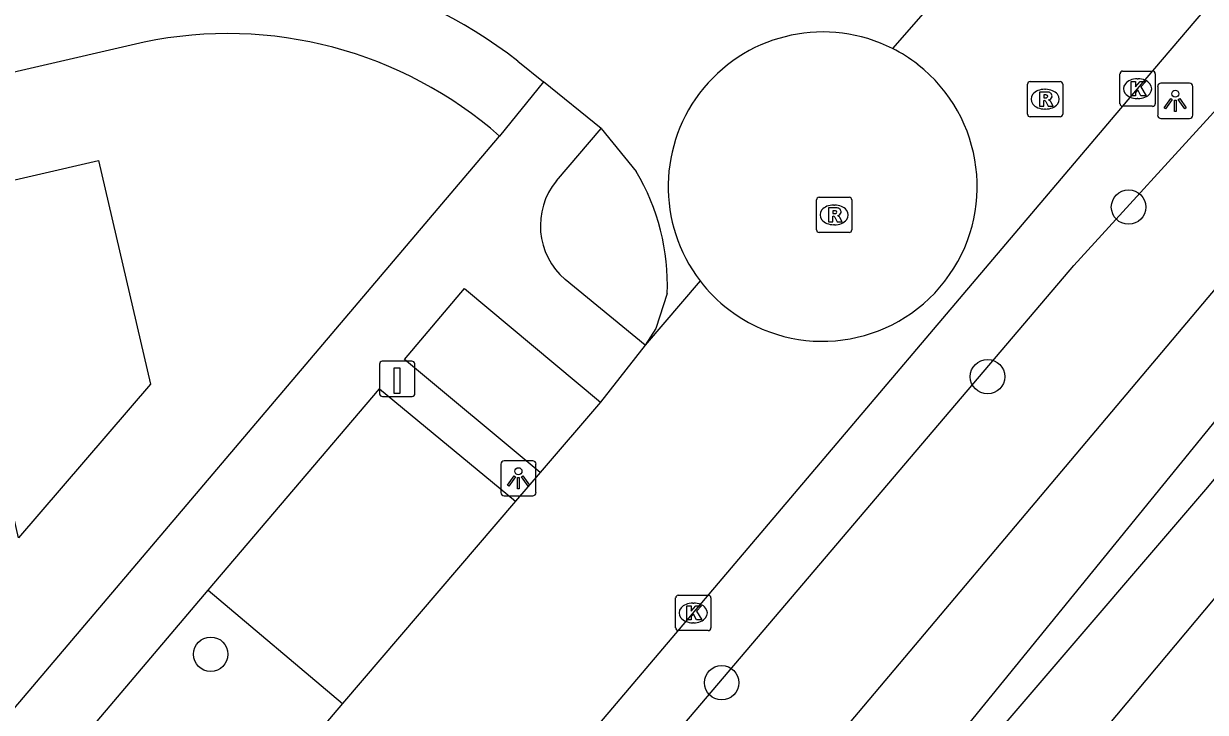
# Model space of a CAD drawing. Extents: x 156414 to 157775, y 382335 to 383765.
# Drawn here: x 156918.12 to 156951.66, y 382647.77 to 382667.3 of the extents above; entities that cross this region are included whole.
import ezdxf

# ---------------------------------------------------------------- set-up
doc = ezdxf.new("R2010")
doc.units = 0
for name, color, linetype in [('IMGEO_Berm_groen', 7, 'Continuous'), ('IMGEO_Boom', 7, 'Continuous'), ('IMGEO_Groenvoorziening', 7, 'Continuous'), ('IMGEO_Kolk', 7, 'Continuous'), ('IMGEO_Laadpaal', 7, 'Continuous'), ('IMGEO_Lichtpunt', 7, 'Continuous'), ('IMGEO_Pand', 7, 'Continuous'), ('IMGEO_Parkeervlak_open', 7, 'Continuous'), ('IMGEO_Rijbaan_lokaal_gesloten', 7, 'Continuous'), ('IMGEO_Rijbaan_lokaal_open', 7, 'Continuous'), ('IMGEO_Rioolput', 7, 'Continuous'), ('IMGEO_Voetpad_open', 7, 'Continuous'), ('IMGEO_Waterloop', 7, 'Continuous')]:
    doc.layers.add(name, color=color, linetype=linetype)

msp = doc.modelspace()

# ---------------------------------------------------------------- linework, layer by layer
at = {"layer": 'IMGEO_Berm_groen'}
msp.add_lwpolyline([(156989.121, 382497.781), (156885.563, 382585.876), (156913.451, 382619.915), (156947.927, 382660.436), (156969.261, 382683.807), (156976.375, 382691.256)], dxfattribs=at)
at = {"layer": 'IMGEO_Boom'}
for centre in [(156949.482, 382662.098), (156945.48, 382657.287), (156923.432, 382649.413), (156937.934, 382648.605)]:
    msp.add_circle(centre, 0.489, dxfattribs=at)
at = {"layer": 'IMGEO_Groenvoorziening'}
for points in [[(156980.161, 382688.027), (156972.98, 382679.885), (156951.724, 382654.157), (156930.591, 382629.503), (156894.284, 382586.815), (156936.438, 382551.218), (156974.72, 382519.113), (156990.891, 382505.312), (156993.571, 382503.037)], [(156980.161, 382688.027), (156981.799, 382686.639), (156940.772, 382637.701), (156895.927, 382586.799), (156991.196, 382510.245), (156996.315, 382506.277)]]:
    msp.add_lwpolyline(points, dxfattribs=at)
at = {"layer": 'IMGEO_Kolk'}
for p, q in [((156949.239, 382665.029), (156949.239, 382665.881)), ((156949.314, 382665.955), (156950.166, 382665.955)), ((156949.727, 382665.735), (156949.752, 382665.735)), ((156950.24, 382665.881), (156950.24, 382665.029)), ((156949.75, 382665.175), (156949.725, 382665.175)), ((156950.166, 382664.955), (156949.314, 382664.955)), ((156936.628, 382650.16), (156936.628, 382651.012)), ((156936.703, 382651.086), (156937.555, 382651.086)), ((156937.629, 382651.012), (156937.629, 382650.16)), ((156937.116, 382650.866), (156937.141, 382650.866)), ((156937.139, 382650.306), (156937.114, 382650.306)), ((156937.555, 382650.086), (156936.703, 382650.086))]:
    msp.add_line(p, q, dxfattribs=at)
for points in [[(156949.239, 382665.029), (156949.239, 382665.881)], [(156949.314, 382665.955), (156950.166, 382665.955)], [(156950.24, 382665.881), (156950.24, 382665.029)], [(156949.56, 382665.655), (156949.683, 382665.655), (156949.683, 382665.504), (156949.813, 382665.655), (156949.977, 382665.655), (156949.831, 382665.504), (156949.984, 382665.255), (156949.832, 382665.255), (156949.747, 382665.419), (156949.683, 382665.352), (156949.683, 382665.255), (156949.56, 382665.255), (156949.56, 382665.655)], [(156950.166, 382664.955), (156949.314, 382664.955)], [(156936.628, 382650.16), (156936.628, 382651.012)], [(156936.703, 382651.086), (156937.555, 382651.086)], [(156937.629, 382651.012), (156937.629, 382650.16)], [(156936.949, 382650.786), (156937.072, 382650.786), (156937.072, 382650.635), (156937.202, 382650.786), (156937.366, 382650.786), (156937.22, 382650.635), (156937.373, 382650.386), (156937.221, 382650.386), (156937.136, 382650.55), (156937.072, 382650.483), (156937.072, 382650.386), (156936.949, 382650.386), (156936.949, 382650.786)], [(156937.555, 382650.086), (156936.703, 382650.086)]]:
    msp.add_lwpolyline(points, dxfattribs=at)
for centre, start, end in [((156949.316, 382665.879), 91.552, 178.448), ((156949.316, 382665.879), 91.552, 178.448), ((156950.164, 382665.879), 1.552, 88.448), ((156950.164, 382665.879), 1.552, 88.448), ((156949.316, 382665.031), 181.552, 268.448), ((156949.316, 382665.031), 181.552, 268.448), ((156950.164, 382665.031), 271.552, 358.448), ((156950.164, 382665.031), 271.552, 358.448), ((156936.705, 382651.01), 91.552, 178.448), ((156936.705, 382651.01), 91.552, 178.448), ((156937.553, 382651.01), 1.552, 88.448), ((156937.553, 382651.01), 1.552, 88.448), ((156936.705, 382650.162), 181.552, 268.448), ((156936.705, 382650.162), 181.552, 268.448), ((156937.553, 382650.162), 271.552, 358.448), ((156937.553, 382650.162), 271.552, 358.448)]:
    msp.add_arc(centre, 0.0765, start, end, dxfattribs=at)
for centre, major_axis, ratio, start_param, end_param in [((156949.726, 382665.455), (-0.387, 0.002), 0.722429, 4.712389, 7.853982), ((156949.751, 382665.455), (-0.39, 0.002), 0.717154, 1.570796, 4.712389), ((156937.115, 382650.586), (-0.387, 0.002), 0.722429, 4.712389, 7.853982), ((156937.14, 382650.586), (-0.39, 0.002), 0.717154, 1.570796, 4.712389)]:
    msp.add_ellipse(centre, major_axis=major_axis, ratio=ratio, start_param=start_param, end_param=end_param, dxfattribs=at)
at = {"layer": 'IMGEO_Laadpaal'}
for p, q in [((156928.226, 382657.642), (156928.226, 382656.801)), ((156928.226, 382657.642), (156928.226, 382656.801)), ((156929.142, 382657.726), (156928.301, 382657.726)), ((156929.142, 382657.726), (156928.301, 382657.726)), ((156929.226, 382656.81), (156929.226, 382657.651)), ((156929.226, 382656.81), (156929.226, 382657.651)), ((156928.31, 382656.726), (156929.151, 382656.726)), ((156928.31, 382656.726), (156929.151, 382656.726))]:
    msp.add_line(p, q, dxfattribs=at)
msp.add_lwpolyline([(156928.641, 382657.539), (156928.801, 382657.539), (156928.801, 382656.806), (156928.641, 382656.806), (156928.641, 382657.539)], dxfattribs=at)
for centre, start, end in [((156928.304, 382657.648), 92.4484, 184.2845), ((156928.304, 382657.648), 92.4484, 184.2845), ((156929.148, 382657.648), 2.4484, 94.2845), ((156929.148, 382657.648), 2.4484, 94.2845), ((156928.304, 382656.804), 182.4484, 274.2845), ((156928.304, 382656.804), 182.4484, 274.2845), ((156929.148, 382656.804), 272.4484, 4.2845), ((156929.148, 382656.804), 272.4484, 4.2845)]:
    msp.add_arc(centre, 0.0779, start, end, dxfattribs=at)
at = {"layer": 'IMGEO_Lichtpunt'}
for p, q in [((156950.309, 382665.514), (156950.309, 382664.707)), ((156950.309, 382665.514), (156950.309, 382664.707)), ((156951.211, 382665.609), (156950.403, 382665.609)), ((156951.211, 382665.609), (156950.403, 382665.609)), ((156951.305, 382664.707), (156951.305, 382665.514)), ((156951.305, 382664.707), (156951.305, 382665.514)), ((156950.403, 382664.613), (156951.211, 382664.613)), ((156950.403, 382664.613), (156951.211, 382664.613)), ((156931.668, 382654.807), (156931.668, 382654)), ((156931.668, 382654.807), (156931.668, 382654)), ((156932.57, 382654.902), (156931.762, 382654.902)), ((156932.57, 382654.902), (156931.762, 382654.902)), ((156932.664, 382654), (156932.664, 382654.807)), ((156932.664, 382654), (156932.664, 382654.807)), ((156931.762, 382653.906), (156932.57, 382653.906)), ((156931.762, 382653.906), (156932.57, 382653.906))]:
    msp.add_line(p, q, dxfattribs=at)
for points in [[(156950.683, 382665.178), (156950.722, 382665.15), (156950.534, 382664.888), (156950.496, 382664.915), (156950.683, 382665.178)], [(156950.785, 382665.13), (156950.832, 382665.13), (156950.832, 382664.808), (156950.785, 382664.808), (156950.785, 382665.13)], [(156950.895, 382665.15), (156950.933, 382665.177), (156951.12, 382664.915), (156951.081, 382664.887), (156950.895, 382665.15)], [(156932.042, 382654.471), (156932.081, 382654.443), (156931.893, 382654.181), (156931.855, 382654.208), (156932.042, 382654.471)], [(156932.144, 382654.423), (156932.191, 382654.423), (156932.191, 382654.101), (156932.144, 382654.101), (156932.144, 382654.423)], [(156932.254, 382654.443), (156932.292, 382654.47), (156932.479, 382654.208), (156932.44, 382654.18), (156932.254, 382654.443)]]:
    msp.add_lwpolyline(points, dxfattribs=at)
for centre in [(156950.808, 382665.312), (156932.167, 382654.605)]:
    msp.add_circle(centre, 0.0994, dxfattribs=at)
for centre, start, end in [((156950.403, 382665.514), 90, 180), ((156950.403, 382665.514), 90, 180), ((156951.211, 382665.514), 0, 90), ((156951.211, 382665.514), 0, 90), ((156950.403, 382664.707), 180, 270), ((156950.403, 382664.707), 180, 270), ((156951.211, 382664.707), 270, 0), ((156951.211, 382664.707), 270, 360), ((156931.762, 382654.807), 90, 180), ((156931.762, 382654.807), 90, 180), ((156932.57, 382654.807), 0, 90), ((156932.57, 382654.807), 0, 90), ((156931.762, 382654), 180, 270), ((156931.762, 382654), 180, 270), ((156932.57, 382654), 270, 0), ((156932.57, 382654), 270, 360)]:
    msp.add_arc(centre, 0.0946, start, end, dxfattribs=at)
at = {"layer": 'IMGEO_Pand'}
msp.add_lwpolyline([(156910.296, 382661.117), (156920.248, 382663.415), (156921.723, 382657.073), (156917.975, 382652.712), (156917.213, 382656.06), (156911.779, 382654.805)], dxfattribs=at)
at = {"layer": 'IMGEO_Parkeervlak_open'}
msp.add_lwpolyline([(156923.364, 382651.231), (156927.176, 382648.02)], dxfattribs=at)
at = {"layer": 'IMGEO_Rijbaan_lokaal_gesloten'}
for points in [[(156886.737, 382591.18), (156949.74, 382665.455), (156962.073, 382679.923), (156971.986, 382691.588), (156973.623, 382693.49)], [(156945.394, 382669.617), (156945.329, 382669.509), (156942.784, 382666.593)], [(156932.15, 382666.237), (156932.879, 382665.646)], [(156934.51, 382664.323), (156932.879, 382665.646)], [(156934.51, 382664.323), (156935.508, 382663.105)], [(156937.322, 382660.002), (156935.762, 382658.179)], [(156936.388, 382659.643), (156936.066, 382658.653), (156935.762, 382658.179)], [(156935.762, 382658.179), (156934.497, 382656.568)], [(156934.497, 382656.568), (156932.786, 382654.57)], [(156932.786, 382654.57), (156932.086, 382653.753)], [(156932.086, 382653.753), (156927.176, 382648.02)], [(156927.176, 382648.02), (156923.998, 382644.272)]]:
    msp.add_lwpolyline(points, dxfattribs=at)
for centre, radius, start, end in [((156923.888, 382655.621), 13.452, 52.1083, 101.9191), ((156930.129, 382659.895), 6.265, 357.6968, 30.8269)]:
    msp.add_arc(centre, radius, start, end, dxfattribs=at)
at = {"layer": 'IMGEO_Rijbaan_lokaal_open'}
for centre, radius, start, end in [((156940.806, 382662.674), 4.39, 63.2138, 217.4887), ((156940.815, 382662.691), 4.371, 52.147, 63.2232), ((156940.796, 382662.681), 4.39, 232.6701, 52.0343), ((156940.767, 382662.635), 4.336, 217.3906, 232.6094)]:
    msp.add_arc(centre, radius, start, end, dxfattribs=at)
at = {"layer": 'IMGEO_Rioolput'}
for p, q in [((156946.614, 382664.732), (156946.614, 382665.584)), ((156946.689, 382665.658), (156947.541, 382665.658)), ((156947.102, 382665.438), (156947.127, 382665.438)), ((156947.615, 382665.584), (156947.615, 382664.732)), ((156947.125, 382664.878), (156947.1, 382664.878)), ((156947.541, 382664.658), (156946.689, 382664.658)), ((156940.701, 382662.376), (156941.553, 382662.376)), ((156940.626, 382661.45), (156940.626, 382662.302)), ((156941.114, 382662.156), (156941.139, 382662.156)), ((156941.627, 382662.302), (156941.627, 382661.45)), ((156941.553, 382661.376), (156940.701, 382661.376)), ((156941.137, 382661.596), (156941.112, 382661.596))]:
    msp.add_line(p, q, dxfattribs=at)
for points in [[(156946.614, 382664.732), (156946.614, 382665.584)], [(156946.689, 382665.658), (156947.541, 382665.658)], [(156947.203, 382665.356), (156946.951, 382665.358), (156946.951, 382664.958)], [(156947.615, 382665.584), (156947.615, 382664.732)], [(156946.951, 382664.958), (156947.075, 382664.958), (156947.075, 382665.12), (156947.086, 382665.12)], [(156947.129, 382665.277), (156947.075, 382665.277), (156947.075, 382665.196)], [(156947.075, 382665.196), (156947.127, 382665.196)], [(156947.133, 382665.091), (156947.204, 382664.958), (156947.344, 382664.958), (156947.279, 382665.084)], [(156947.541, 382664.658), (156946.689, 382664.658)], [(156940.701, 382662.376), (156941.553, 382662.376)], [(156940.626, 382661.45), (156940.626, 382662.302)], [(156941.215, 382662.074), (156940.963, 382662.076), (156940.963, 382661.676)], [(156941.141, 382661.995), (156941.087, 382661.995), (156941.087, 382661.914)], [(156941.627, 382662.302), (156941.627, 382661.45)], [(156940.963, 382661.676), (156941.087, 382661.676), (156941.087, 382661.838), (156941.098, 382661.838)], [(156941.087, 382661.914), (156941.139, 382661.914)], [(156941.145, 382661.809), (156941.216, 382661.676), (156941.356, 382661.676), (156941.291, 382661.802)], [(156941.553, 382661.376), (156940.701, 382661.376)]]:
    msp.add_lwpolyline(points, dxfattribs=at)
for centre, radius, start, end in [((156946.691, 382665.582), 0.0765, 91.552, 178.448), ((156946.691, 382665.582), 0.0765, 91.552, 178.448), ((156947.202, 382665.246), 0.109, 350.3612, 89.416), ((156947.539, 382665.582), 0.0765, 1.552, 88.448), ((156947.539, 382665.582), 0.0765, 1.552, 88.448), ((156947.085, 382665.067), 0.0533, 26.0293, 88.6989), ((156947.111, 382665.385), 0.19, 274.7715, 282.9687), ((156947.135, 382665.181), 0.0964, 77.0061, 93.1865), ((156947.149, 382665.238), 0.0378, 276.6634, 79.6772), ((156947.2, 382665.246), 0.112, 277.5842, 350.9817), ((156947.184, 382665.031), 0.108, 29.5134, 73.7905), ((156946.691, 382664.734), 0.0765, 181.552, 268.448), ((156946.691, 382664.734), 0.0765, 181.552, 268.448), ((156947.539, 382664.734), 0.0765, 271.552, 358.448), ((156947.539, 382664.734), 0.0765, 271.552, 358.448), ((156940.703, 382662.3), 0.0765, 91.552, 178.448), ((156940.703, 382662.3), 0.0765, 91.552, 178.448), ((156941.551, 382662.3), 0.0765, 1.552, 88.448), ((156941.551, 382662.3), 0.0765, 1.552, 88.448), ((156941.147, 382661.899), 0.0964, 77.0061, 93.1865), ((156941.161, 382661.956), 0.0378, 276.6634, 79.6772), ((156941.214, 382661.964), 0.109, 350.3612, 89.416), ((156941.097, 382661.785), 0.0533, 26.0293, 88.6989), ((156941.123, 382662.103), 0.19, 274.7715, 282.9687), ((156941.212, 382661.964), 0.112, 277.5842, 350.9817), ((156941.196, 382661.749), 0.108, 29.5134, 73.7905), ((156940.703, 382661.452), 0.0765, 181.552, 268.448), ((156940.703, 382661.452), 0.0765, 181.552, 268.448), ((156941.551, 382661.452), 0.0765, 271.552, 358.448), ((156941.551, 382661.452), 0.0765, 271.552, 358.448)]:
    msp.add_arc(centre, radius, start, end, dxfattribs=at)
for centre, major_axis, ratio, start_param, end_param in [((156947.101, 382665.158), (-0.387, 0.002), 0.722429, 4.712389, 7.853982), ((156947.126, 382665.158), (-0.39, 0.002), 0.717154, 1.570796, 4.712389), ((156941.113, 382661.876), (-0.387, 0.002), 0.722429, 4.712389, 7.853982), ((156941.138, 382661.876), (-0.39, 0.002), 0.717154, 1.570796, 4.712389)]:
    msp.add_ellipse(centre, major_axis=major_axis, ratio=ratio, start_param=start_param, end_param=end_param, dxfattribs=at)
at = {"layer": 'IMGEO_Voetpad_open'}
for points in [[(156921.541, 382666.777), (156881.479, 382657.529)], [(156932.879, 382665.646), (156931.633, 382664.111)], [(156871.455, 382593.202), (156931.633, 382664.111)], [(156933.244, 382662.842), (156934.51, 382664.323)], [(156935.762, 382658.179), (156933.493, 382660.041)], [(156932.786, 382654.57), (156928.931, 382657.778), (156930.639, 382659.787), (156934.497, 382656.568)], [(156923.364, 382651.231), (156928.222, 382656.945), (156932.086, 382653.753)], [(156920.207, 382647.511), (156923.364, 382651.231)]]:
    msp.add_lwpolyline(points, dxfattribs=at)
for centre, radius, start, end in [((156923.911, 382655.313), 11.706, 48.7252, 101.6792), ((156934.799, 382661.569), 2.01, 140.6843, 229.4758)]:
    msp.add_arc(centre, radius, start, end, dxfattribs=at)
at = {"layer": 'IMGEO_Waterloop'}
msp.add_lwpolyline([(156976.651, 382689.094), (156938.817, 382644.211), (156919.284, 382621.196), (156897.458, 382595.718), (156888.498, 382585.952), (156917.84, 382561.833), (156974.953, 382513.255), (156988.286, 382501.918), (156990.282, 382503.616), (156950.791, 382537.119), (156911.895, 382569.901), (156892.83, 382586.334), (156913.254, 382611.005), (156944.082, 382646.376), (156967.14, 382674.699), (156978.605, 382687.65), (156976.651, 382689.094)], dxfattribs=at)

doc.saveas('drawing.dxf')
